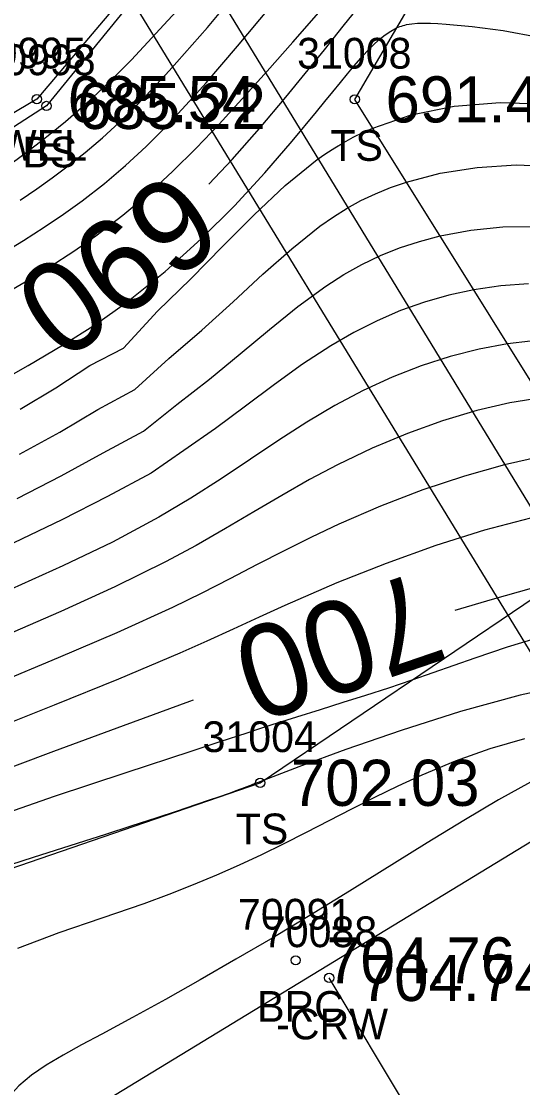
# Model space of a CAD drawing. Extents: x 1376587 to 1378239, y 1000335 to 1003031.
# Drawn here: x 1377370.14 to 1377386.44, y 1001634.22 to 1001668.9 of the extents above; entities that cross this region are included whole.
import ezdxf

# ---------------------------------------------------------------- set-up
doc = ezdxf.new("R2010")
doc.units = 0
for name, color, linetype in [('RD_DTM_BkLn1', 7, 'Continuous'), ('RD_DTM_BkLn2', 7, 'Continuous'), ('RD_DTM_BkLn_txCode', 7, 'Continuous'), ('RD_DTM_Major1', 7, 'Continuous'), ('RD_DTM_Major1_Lbl', 7, 'Continuous'), ('RD_DTM_Minor1', 7, 'Continuous'), ('RD_EX_Bridge', 7, 'Continuous'), ('RD_EX_Bridge_txCode', 7, 'Continuous'), ('RD_EX_H2O', 7, 'Continuous'), ('RD_EX_H2O_txCode', 7, 'Continuous'), ('RD_EX_TX_Bridge_ELEV', 7, 'Continuous'), ('RD_EX_TX_H2O_ELEV', 7, 'Continuous'), ('RD_EX_TX_Misc_ELEV', 7, 'Continuous'), ('RD_HC_Survey_ELEV', 7, 'Continuous'), ('RD_HC_Survey_txCode', 7, 'Continuous'), ('RD_SMD_Locator', 7, 'Continuous')]:
    doc.layers.add(name, color=color, linetype=linetype)

msp = doc.modelspace()

# ---------------------------------------------------------------- linework, layer by layer
at = {"layer": 'RD_DTM_BkLn1'}
msp.add_lwpolyline([(1377890.868, 1000795.129), (1377889.749, 1000797.087), (1377860.86, 1000844.28), (1377837.196, 1000883.192), (1377805.553, 1000935.317), (1377771.668, 1000991.278), (1377739.468, 1001043.278), (1377708.639, 1001094.776), (1377678.486, 1001143.971), (1377648.112, 1001195.099), (1377620.705, 1001239.285), (1377591.743, 1001287.408), (1377561.783, 1001336.408), (1377531.285, 1001387.734), (1377502.544, 1001434.976), (1377471.981, 1001486.194), (1377441.275, 1001536.578), (1377411.042, 1001586.416), (1377380.15, 1001637.788)], dxfattribs=at)
at = {"layer": 'RD_DTM_BkLn2'}
msp.add_lwpolyline([(1377349.116, 1001628.131), (1377360.879, 1001638.279), (1377377.905, 1001644.134), (1377389.827, 1001652.199), (1377380.982, 1001666.365), (1377388.117, 1001678.544), (1377396.047, 1001693.167)], dxfattribs=at)
at = {"layer": 'RD_DTM_Major1'}
for points in [[(1377376.236, 1001663.608), (1377376.996, 1001664.412), (1377377.881, 1001665.414), (1377378.74, 1001666.433), (1377379.373, 1001667.207), (1377379.996, 1001667.981), (1377380.608, 1001668.746), (1377381.211, 1001669.496)], [(1377386.63, 1001660.366), (1377385.733, 1001660.3), (1377384.851, 1001660.169), (1377384.044, 1001659.993), (1377383.252, 1001659.768), (1377382.474, 1001659.492), (1377381.708, 1001659.163), (1377380.95, 1001658.782), (1377380.198, 1001658.346), (1377379.287, 1001657.747), (1377378.369, 1001657.086), (1377377.428, 1001656.385), (1377376.451, 1001655.664), (1377375.425, 1001654.942), (1377374.363, 1001654.205), (1377372.94, 1001653.449), (1377371.452, 1001652.691), (1377369.894, 1001651.945)], [(1377387.638, 1001650.718), (1377385.447, 1001650.094), (1377384.232, 1001649.742)], [(1377375.721, 1001646.826), (1377375.607, 1001646.783), (1377373.446, 1001645.986), (1377371.182, 1001645.153), (1377368.894, 1001644.292), (1377366.665, 1001643.411), (1377364.575, 1001642.519), (1377362.707, 1001641.624), (1377361.973, 1001641.229), (1377361.296, 1001640.832), (1377360.677, 1001640.429), (1377360.113, 1001640.016), (1377359.605, 1001639.59), (1377359.15, 1001639.146), (1377358.674, 1001638.586), (1377358.276, 1001637.996), (1377357.957, 1001637.378), (1377357.717, 1001636.73), (1377357.558, 1001636.053), (1377357.482, 1001635.348), (1377357.476, 1001634.907), (1377357.5, 1001634.452), (1377357.556, 1001633.98)]]:
    msp.add_lwpolyline(points, dxfattribs=at)
at = {"layer": 'RD_DTM_Minor1'}
for points in [[(1377370.104, 1001663.091), (1377370.638, 1001663.453), (1377371.143, 1001663.811), (1377371.623, 1001664.168), (1377372.211, 1001664.635), (1377372.773, 1001665.114), (1377373.319, 1001665.614), (1377373.858, 1001666.139), (1377374.398, 1001666.695), (1377374.948, 1001667.289), (1377376.191, 1001668.707), (1377377.488, 1001670.272)], [(1377347.112, 1001649.248), (1377347.643, 1001649.691), (1377348.181, 1001650.128), (1377348.732, 1001650.563), (1377349.301, 1001651), (1377352.329, 1001653.157), (1377355.698, 1001655.364), (1377359.218, 1001657.564), (1377362.697, 1001659.7), (1377365.942, 1001661.715), (1377368.763, 1001663.553), (1377369.194, 1001663.849), (1377369.607, 1001664.139), (1377370.006, 1001664.425), (1377370.39, 1001664.709), (1377370.762, 1001664.993), (1377371.123, 1001665.277), (1377371.573, 1001665.645), (1377372.011, 1001666.02), (1377372.441, 1001666.405), (1377372.866, 1001666.803), (1377373.291, 1001667.216), (1377373.718, 1001667.647), (1377375.301, 1001669.365)], [(1377369.399, 1001659.926), (1377370.265, 1001660.434), (1377371.077, 1001660.93), (1377371.842, 1001661.423), (1377372.565, 1001661.924), (1377373.441, 1001662.593), (1377374.269, 1001663.293), (1377375.059, 1001664.021), (1377375.822, 1001664.777), (1377376.57, 1001665.561), (1377377.314, 1001666.37), (1377378.137, 1001667.287), (1377378.969, 1001668.229), (1377379.812, 1001669.19)], [(1377369.487, 1001661.331), (1377370.205, 1001661.775), (1377370.879, 1001662.206), (1377371.512, 1001662.633), (1377372.111, 1001663.063), (1377372.838, 1001663.63), (1377373.529, 1001664.219), (1377374.193, 1001664.836), (1377374.844, 1001665.486), (1377375.491, 1001666.172), (1377376.146, 1001666.9), (1377377.173, 1001668.091), (1377378.231, 1001669.36)], [(1377369.185, 1001657.05), (1377370.36, 1001657.706), (1377371.481, 1001658.366), (1377372.551, 1001659.046), (1377373.573, 1001659.766), (1377374.819, 1001660.765), (1377375.986, 1001661.823), (1377377.067, 1001662.906), (1377378.057, 1001663.98), (1377378.948, 1001665.008), (1377379.733, 1001665.955), (1377380.008, 1001666.293), (1377380.267, 1001666.614), (1377380.513, 1001666.915), (1377380.745, 1001667.198), (1377380.967, 1001667.461), (1377381.179, 1001667.703), (1377381.386, 1001667.928), (1377381.585, 1001668.13), (1377381.779, 1001668.308), (1377381.969, 1001668.461), (1377382.157, 1001668.588), (1377382.343, 1001668.688), (1377382.395, 1001668.711), (1377382.447, 1001668.732), (1377382.5, 1001668.751), (1377382.553, 1001668.768), (1377382.606, 1001668.782), (1377382.66, 1001668.796), (1377382.837, 1001668.827), (1377383.025, 1001668.843), (1377383.227, 1001668.847), (1377383.447, 1001668.842), (1377383.688, 1001668.828), (1377383.953, 1001668.809), (1377384.796, 1001668.734), (1377385.81, 1001668.605), (1377386.972, 1001668.39)], [(1377370.099, 1001656.283), (1377371.264, 1001656.98), (1377372.365, 1001657.704), (1377373.461, 1001658.269), (1377374.561, 1001659.472), (1377375.651, 1001660.524), (1377376.693, 1001661.585), (1377377.709, 1001662.614), (1377378.723, 1001663.568), (1377379.758, 1001664.404), (1377380.041, 1001664.602), (1377380.329, 1001664.79), (1377380.624, 1001664.966), (1377380.927, 1001665.131), (1377381.241, 1001665.286), (1377381.566, 1001665.43), (1377382.821, 1001665.857), (1377384.213, 1001666.14), (1377385.708, 1001666.262), (1377387.273, 1001666.207)], [(1377370.081, 1001654.828), (1377371.386, 1001655.54), (1377372.622, 1001656.273), (1377373.826, 1001656.932), (1377374.936, 1001657.933), (1377376.013, 1001658.856), (1377377.028, 1001659.782), (1377377.996, 1001660.677), (1377378.933, 1001661.508), (1377379.85, 1001662.24), (1377380.288, 1001662.546), (1377380.73, 1001662.823), (1377381.183, 1001663.073), (1377381.652, 1001663.297), (1377382.142, 1001663.498), (1377382.661, 1001663.676), (1377383.759, 1001663.962), (1377384.957, 1001664.152), (1377386.231, 1001664.231), (1377387.553, 1001664.181)], [(1377369.999, 1001653.384), (1377371.431, 1001654.115), (1377372.794, 1001654.864), (1377374.114, 1001655.574), (1377375.2, 1001656.445), (1377376.255, 1001657.266), (1377377.253, 1001658.088), (1377378.207, 1001658.884), (1377379.13, 1001659.626), (1377380.036, 1001660.287), (1377380.623, 1001660.663), (1377381.215, 1001660.995), (1377381.818, 1001661.285), (1377382.438, 1001661.535), (1377383.082, 1001661.747), (1377383.756, 1001661.922), (1377384.751, 1001662.108), (1377385.802, 1001662.214), (1377386.894, 1001662.228)], [(1377386.699, 1001658.505), (1377385.946, 1001658.415), (1377385.025, 1001658.243), (1377384.089, 1001658.003), (1377383.146, 1001657.698), (1377382.201, 1001657.329), (1377381.26, 1001656.898), (1377380.33, 1001656.407), (1377379.419, 1001655.863), (1377378.509, 1001655.275), (1377377.589, 1001654.657), (1377376.642, 1001654.025), (1377375.655, 1001653.391), (1377374.615, 1001652.77), (1377373.104, 1001651.967), (1377371.492, 1001651.193), (1377369.805, 1001650.43)], [(1377387.041, 1001656.661), (1377386.029, 1001656.494), (1377384.955, 1001656.24), (1377383.837, 1001655.905), (1377382.696, 1001655.497), (1377381.55, 1001655.02), (1377380.418, 1001654.48), (1377379.508, 1001653.996), (1377378.608, 1001653.483), (1377377.703, 1001652.95), (1377376.781, 1001652.405), (1377375.827, 1001651.858), (1377374.83, 1001651.318), (1377373.178, 1001650.505), (1377371.422, 1001649.71), (1377369.598, 1001648.916)], [(1377387.058, 1001654.746), (1377385.851, 1001654.477), (1377384.552, 1001654.11), (1377383.198, 1001653.659), (1377381.824, 1001653.135), (1377380.467, 1001652.55), (1377379.572, 1001652.126), (1377378.69, 1001651.684), (1377377.81, 1001651.23), (1377376.918, 1001650.768), (1377376.005, 1001650.302), (1377375.058, 1001649.838), (1377373.245, 1001649.013), (1377371.331, 1001648.195), (1377369.362, 1001647.371)], [(1377386.702, 1001652.744), (1377385.204, 1001652.347), (1377383.62, 1001651.85), (1377382.002, 1001651.273), (1377380.4, 1001650.637), (1377379.548, 1001650.273), (1377378.709, 1001649.899), (1377377.872, 1001649.517), (1377377.029, 1001649.131), (1377376.173, 1001648.741), (1377375.293, 1001648.351), (1377373.295, 1001647.508), (1377371.205, 1001646.662), (1377369.084, 1001645.809)], [(1377386.976, 1001648.86), (1377385.936, 1001648.541), (1377384.884, 1001648.187), (1377382.839, 1001647.472), (1377382.075, 1001647.216), (1377381.333, 1001646.975), (1377380.596, 1001646.743), (1377379.852, 1001646.512), (1377379.087, 1001646.273), (1377378.285, 1001646.018), (1377377.884, 1001645.889), (1377377.471, 1001645.754), (1377376.597, 1001645.468), (1377375.649, 1001645.156), (1377373.536, 1001644.461), (1377371.211, 1001643.685), (1377368.81, 1001642.857)], [(1377388.178, 1001647.373), (1377386.361, 1001646.987), (1377384.421, 1001646.453), (1377382.489, 1001645.839), (1377380.695, 1001645.217), (1377379.168, 1001644.655), (1377378.039, 1001644.225), (1377377.953, 1001644.192), (1377377.871, 1001644.16), (1377377.794, 1001644.13), (1377377.653, 1001644.076), (1377377.587, 1001644.051), (1377377.558, 1001644.039), (1377377.528, 1001644.028), (1377377.5, 1001644.017), (1377377.472, 1001644.006), (1377377.444, 1001643.996), (1377377.418, 1001643.985), (1377377.23, 1001643.914), (1377377.059, 1001643.85), (1377376.893, 1001643.789), (1377376.518, 1001643.657), (1377376.283, 1001643.576), (1377375.805, 1001643.415), (1377375.211, 1001643.216), (1377374.514, 1001642.987), (1377373.729, 1001642.73), (1377372.87, 1001642.452), (1377371.949, 1001642.158), (1377370.518, 1001641.704), (1377369.038, 1001641.229)], [(1377386.507, 1001645.562), (1377385.372, 1001645.235), (1377384.251, 1001644.836), (1377383.159, 1001644.385), (1377382.382, 1001644.029), (1377381.624, 1001643.66), (1377380.877, 1001643.281), (1377379.397, 1001642.515), (1377378.651, 1001642.138), (1377377.944, 1001641.793), (1377377.223, 1001641.458), (1377376.484, 1001641.13), (1377375.722, 1001640.812), (1377374.934, 1001640.502), (1377374.117, 1001640.2), (1377372.751, 1001639.732), (1377371.361, 1001639.256), (1377370.008, 1001638.745)], [(1377386.695, 1001644.152), (1377385.651, 1001643.576), (1377384.524, 1001642.912), (1377383.331, 1001642.183), (1377380.813, 1001640.615), (1377379.521, 1001639.82), (1377378.312, 1001639.094), (1377377.117, 1001638.394), (1377375.949, 1001637.724), (1377374.823, 1001637.091), (1377373.752, 1001636.501), (1377372.751, 1001635.959), (1377372.098, 1001635.608), (1377371.493, 1001635.274), (1377370.946, 1001634.948), (1377370.465, 1001634.62), (1377370.056, 1001634.28), (1377369.73, 1001633.919)]]:
    msp.add_lwpolyline(points, dxfattribs=at)
at = {"layer": 'RD_EX_Bridge'}
for points in [[(1377391.499, 1001645.129), (1377368.188, 1001630.936), (1377328.998, 1001694.929), (1377352.485, 1001709.161), (1377391.541, 1001645.169)], [(1377350.392, 1001707.762), (1377389.063, 1001644.517)]]:
    msp.add_lwpolyline(points, dxfattribs=at)
at = {"layer": 'RD_EX_H2O'}
for points in [[(1377385.629, 1001693.938), (1377384.621, 1001693.635), (1377383.547, 1001681.612), (1377370.643, 1001666.371), (1377351.116, 1001654.803), (1377346.874, 1001651.39)], [(1377396.047, 1001693.167), (1377388.971, 1001691.891), (1377383.547, 1001681.612), (1377370.954, 1001666.151), (1377345.792, 1001650.036), (1377349.116, 1001628.131), (1377334.126, 1001625.317), (1377311.323, 1001589.505), (1377259.373, 1001541.156), (1377186.141, 1001542.199), (1377119.382, 1001530.527), (1377065.136, 1001518.284), (1377035.175, 1001514.747), (1376967.402, 1001521.021), (1376926.832, 1001536.774)]]:
    msp.add_lwpolyline(points, dxfattribs=at)
at = {"layer": 'RD_SMD_Locator'}
for centre in [(1377370.643, 1001666.371), (1377370.954, 1001666.151), (1377380.982, 1001666.365), (1377377.905, 1001644.134), (1377379.058, 1001638.36), (1377380.15, 1001637.788)]:
    msp.add_circle(centre, 0.15, dxfattribs=at)

# ---------------------------------------------------------------- texts
at = {"layer": 'RD_DTM_BkLn_txCode'}
for s, p in [('31008', (1377379.108, 1001667.365)), ('30998', (1377368.835, 1001667.151)), ('TS', (1377380.187, 1001664.365)), ('BS', (1377370.174, 1001664.151)), ('31004', (1377376.031, 1001645.134)), ('TS', (1377377.11, 1001642.134))]:
    msp.add_text(s, height=1, dxfattribs=at).set_placement(p)
at = {"layer": 'RD_DTM_Major1_Lbl'}
for s, rotation, p in [('690', 216.324, (1377375.087, 1001664.152)), ('700', 198.909, (1377383.144, 1001651.066))]:
    msp.add_text(s, height=3, rotation=rotation, dxfattribs=at).set_placement(p)
at = {"layer": 'RD_EX_Bridge_txCode'}
for s, p in [('70091', (1377377.184, 1001639.36)), ('BRC', (1377377.806, 1001636.36))]:
    msp.add_text(s, height=1, dxfattribs=at).set_placement(p)
at = {"layer": 'RD_EX_H2O_txCode'}
for s, p in [('30995', (1377368.525, 1001667.371)), ('WEL', (1377369.375, 1001664.371))]:
    msp.add_text(s, height=1, dxfattribs=at).set_placement(p)
at = {"layer": 'RD_EX_TX_Bridge_ELEV'}
msp.add_text('704.76', height=1.5, dxfattribs=at).set_placement((1377380.058, 1001637.61))
at = {"layer": 'RD_EX_TX_H2O_ELEV'}
msp.add_text('685.54', height=1.5, dxfattribs=at).set_placement((1377371.643, 1001665.621))
at = {"layer": 'RD_EX_TX_Misc_ELEV'}
for s, p in [('691.47', (1377381.982, 1001665.615)), ('685.22', (1377371.954, 1001665.401)), ('702.03', (1377378.905, 1001643.384))]:
    msp.add_text(s, height=1.5, dxfattribs=at).set_placement(p)
at = {"layer": 'RD_HC_Survey_ELEV'}
msp.add_text('704.74', height=1.5, dxfattribs=at).set_placement((1377381.15, 1001637.038))
at = {"layer": 'RD_HC_Survey_txCode'}
for s, p in [('70088', (1377377.993, 1001638.788)), ('-CRW', (1377378.426, 1001635.788))]:
    msp.add_text(s, height=1, dxfattribs=at).set_placement(p)

doc.saveas('drawing.dxf')
